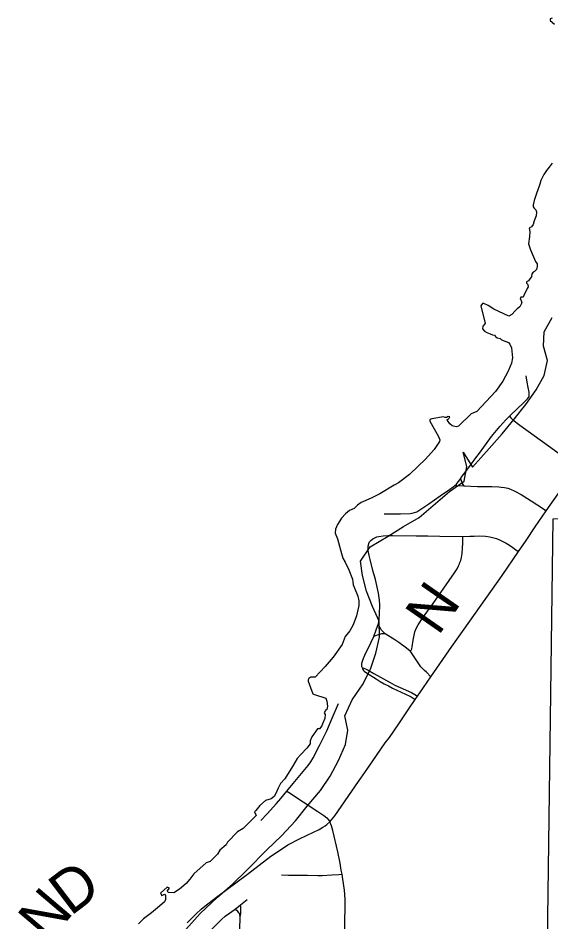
# Model space of a CAD drawing. Extents: x 0 to 34, y 0 to 22.
# Drawn here: x 5.455 to 5.807, y 19.163 to 19.76 of the extents above; entities that cross this region are included whole.
import ezdxf

# ---------------------------------------------------------------- set-up
doc = ezdxf.new("R2010")
doc.units = 0
for name, color, linetype in [('GM_X_Corporation', 7, 'Continuous'), ('GM_X_County_Road', 7, 'Continuous'), ('GM_X_County_Road_Text', 7, 'Continuous'), ('GM_X_Major_Lake', 7, 'Continuous'), ('GM_X_Township_Road', 7, 'Continuous'), ('GM_X_Township_Road_Text', 7, 'Continuous')]:
    doc.layers.add(name, color=color, linetype=linetype)

msp = doc.modelspace()

# ---------------------------------------------------------------- linework, layer by layer
at = {"layer": 'GM_X_Corporation'}
for points in [[(5.80806, 19.75994), (5.80694, 19.75933), (5.80685, 19.75833), (5.8098, 19.75598)], [(5.80806, 19.75994), (5.80694, 19.75933), (5.80685, 19.75833), (5.8098, 19.75598)], [(5.80824, 19.66409), (5.80611, 19.6614), (5.80442, 19.65931), (5.80259, 19.65649), (5.80077, 19.65254), (5.80011, 19.65015), (5.79768, 19.64341), (5.79625, 19.63946), (5.79555, 19.63655), (5.79551, 19.63529), (5.79633, 19.63425), (5.79746, 19.63333), (5.7979, 19.63186), (5.79751, 19.62934), (5.79638, 19.6259), (5.79551, 19.62351), (5.79451, 19.62212), (5.79306, 19.62105), (5.79347, 19.61882), (5.79312, 19.61561), (5.79255, 19.61083), (5.79394, 19.60683), (5.79725, 19.59914), (5.79833, 19.59766), (5.79833, 19.5958), (5.79781, 19.59388), (5.79655, 19.59254), (5.79551, 19.59206), (5.79468, 19.59089), (5.79451, 19.58906), (5.79342, 19.58758), (5.79251, 19.58645), (5.79125, 19.58572), (5.79125, 19.58476), (5.79203, 19.58398), (5.79221, 19.58246), (5.79168, 19.58128), (5.78943, 19.57659), (5.7889, 19.57563), (5.78751, 19.57563), (5.78699, 19.57416), (5.7876, 19.57346), (5.78812, 19.57173), (5.78673, 19.56921), (5.78508, 19.5679), (5.78378, 19.5666), (5.78152, 19.56408), (5.77952, 19.56295), (5.76953, 19.56773), (5.76588, 19.56999), (5.76301, 19.57138), (5.76205, 19.57138), (5.7611, 19.5699), (5.76396, 19.55826), (5.7624, 19.55634), (5.76223, 19.55469), (5.76336, 19.55304), (5.7651, 19.55218), (5.76709, 19.55139), (5.76875, 19.55078), (5.76996, 19.55035), (5.77066, 19.54966), (5.77178, 19.5487), (5.7737, 19.54835), (5.77448, 19.54757), (5.77578, 19.54696), (5.77926, 19.54566), (5.7803, 19.54453), (5.78134, 19.54218), (5.78187, 19.5354), (5.78126, 19.53193), (5.77917, 19.52663), (5.77561, 19.52002), (5.77066, 19.51316), (5.7584, 19.50004), (5.75473, 19.49846), (5.74624, 19.49039), (5.74467, 19.48987), (5.74215, 19.49057), (5.74059, 19.49187), (5.73894, 19.49404), (5.73859, 19.49456), (5.73946, 19.49491), (5.74016, 19.49552), (5.74059, 19.49639), (5.73946, 19.49674), (5.73825, 19.49613), (5.73738, 19.49613), (5.73633, 19.49656), (5.7286, 19.49517), (5.72738, 19.49465), (5.7273, 19.49361), (5.73312, 19.48353), (5.73399, 19.48127), (5.73364, 19.48014), (5.73025, 19.47493), (5.72443, 19.4685), (5.71965, 19.46389), (5.71391, 19.45833), (5.7067, 19.45286), (5.70375, 19.45129), (5.69428, 19.44573), (5.68846, 19.44277), (5.68202, 19.43991), (5.6795, 19.43808), (5.67742, 19.43591), (5.6742, 19.43469), (5.67151, 19.43243), (5.66899, 19.42965), (5.6663, 19.4254), (5.66499, 19.42227), (5.66482, 19.41966), (5.66621, 19.41584), (5.6689, 19.40628), (5.66977, 19.40315), (5.67134, 19.40046), (5.67377, 19.39533), (5.6762, 19.38916), (5.67639, 19.38751), (5.67677, 19.3856), (5.67742, 19.38386), (5.67985, 19.37813), (5.68046, 19.37491), (5.68046, 19.37187), (5.6789, 19.36492), (5.67672, 19.3591), (5.67447, 19.35501), (5.67134, 19.35145), (5.66934, 19.34598), (5.66334, 19.33772), (5.65822, 19.33155), (5.65144, 19.3246), (5.65048, 19.32451), (5.64866, 19.32451), (5.64744, 19.32356), (5.64692, 19.32277), (5.64692, 19.32182), (5.65005, 19.31348), (5.651, 19.31295), (5.65865, 19.3107), (5.65926, 19.30861), (5.65961, 19.30531), (5.65926, 19.30314), (5.65839, 19.30253), (5.65752, 19.30105), (5.65822, 19.29983), (5.65787, 19.29723), (5.65639, 19.29366), (5.65604, 19.29227), (5.65431, 19.29045), (5.65317, 19.29045), (5.64937, 19.28502), (5.64831, 19.28237), (5.64822, 19.28046), (5.64605, 19.2775), (5.64205, 19.27341), (5.63971, 19.27073), (5.63664, 19.26549), (5.63154, 19.25743), (5.62867, 19.25422), (5.62711, 19.25109), (5.62528, 19.24726), (5.62441, 19.2457), (5.62242, 19.24422), (5.61877, 19.24301), (5.615, 19.23978), (5.61242, 19.23649), (5.61147, 19.23553), (5.6126, 19.23319), (5.60391, 19.22459), (5.60017, 19.22232), (5.59365, 19.21546), (5.5927, 19.21372), (5.58861, 19.21016), (5.58696, 19.20755), (5.58227, 19.20269), (5.57949, 19.20191), (5.57141, 19.1946), (5.56871, 19.19104), (5.56628, 19.18826), (5.56185, 19.18453), (5.55814, 19.1821), (5.55455, 19.18227), (5.55368, 19.18322), (5.55525, 19.18505), (5.55385, 19.18574), (5.54934, 19.18175), (5.55012, 19.18027), (5.55194, 19.18122), (5.55255, 19.18027), (5.55255, 19.17758), (5.55203, 19.1761), (5.54873, 19.17323), (5.54334, 19.16871), (5.53804, 19.16489), (5.53491, 19.1615)], [(5.80824, 19.66409), (5.80611, 19.6614), (5.80442, 19.65931), (5.80259, 19.65649), (5.80077, 19.65254), (5.80011, 19.65015), (5.79768, 19.64341), (5.79625, 19.63946), (5.79555, 19.63655), (5.79551, 19.63529), (5.79633, 19.63425), (5.79746, 19.63333), (5.7979, 19.63186), (5.79751, 19.62934), (5.79638, 19.6259), (5.79551, 19.62351), (5.79451, 19.62212), (5.79306, 19.62105), (5.79347, 19.61882), (5.79312, 19.61561), (5.79255, 19.61083), (5.79394, 19.60683), (5.79725, 19.59914), (5.79833, 19.59766), (5.79833, 19.5958), (5.79781, 19.59388), (5.79655, 19.59254), (5.79551, 19.59206), (5.79468, 19.59089), (5.79451, 19.58906), (5.79342, 19.58758), (5.79251, 19.58645), (5.79125, 19.58572), (5.79125, 19.58476), (5.79203, 19.58398), (5.79221, 19.58246), (5.79168, 19.58128), (5.78943, 19.57659), (5.7889, 19.57563), (5.78751, 19.57563), (5.78699, 19.57416), (5.7876, 19.57346), (5.78812, 19.57173), (5.78673, 19.56921), (5.78508, 19.5679), (5.78378, 19.5666), (5.78152, 19.56408), (5.77952, 19.56295), (5.76953, 19.56773), (5.76588, 19.56999), (5.76301, 19.57138), (5.76205, 19.57138), (5.7611, 19.5699), (5.76396, 19.55826), (5.7624, 19.55634), (5.76223, 19.55469), (5.76336, 19.55304), (5.7651, 19.55218), (5.76709, 19.55139), (5.76875, 19.55078), (5.76996, 19.55035), (5.77066, 19.54966), (5.77178, 19.5487), (5.7737, 19.54835), (5.77448, 19.54757), (5.77578, 19.54696), (5.77926, 19.54566), (5.7803, 19.54453), (5.78134, 19.54218), (5.78187, 19.5354), (5.78126, 19.53193), (5.77917, 19.52663), (5.77561, 19.52002), (5.77066, 19.51316), (5.7584, 19.50004), (5.75473, 19.49846), (5.74624, 19.49039), (5.74467, 19.48987), (5.74215, 19.49057), (5.74059, 19.49187), (5.73894, 19.49404), (5.73859, 19.49456), (5.73946, 19.49491), (5.74016, 19.49552), (5.74059, 19.49639), (5.73946, 19.49674), (5.73825, 19.49613), (5.73738, 19.49613), (5.73633, 19.49656), (5.7286, 19.49517), (5.72738, 19.49465), (5.7273, 19.49361), (5.73312, 19.48353), (5.73399, 19.48127), (5.73364, 19.48014), (5.73025, 19.47493), (5.72443, 19.4685), (5.71965, 19.46389), (5.71391, 19.45833), (5.7067, 19.45286), (5.70375, 19.45129), (5.69428, 19.44573), (5.68846, 19.44277), (5.68202, 19.43991), (5.6795, 19.43808), (5.67742, 19.43591), (5.6742, 19.43469), (5.67151, 19.43243), (5.66899, 19.42965), (5.6663, 19.4254), (5.66499, 19.42227), (5.66482, 19.41966), (5.66621, 19.41584), (5.6689, 19.40628), (5.66977, 19.40315), (5.67134, 19.40046), (5.67377, 19.39533), (5.6762, 19.38916), (5.67639, 19.38751), (5.67677, 19.3856), (5.67742, 19.38386), (5.67985, 19.37813), (5.68046, 19.37491), (5.68046, 19.37187), (5.6789, 19.36492), (5.67672, 19.3591), (5.67447, 19.35501), (5.67134, 19.35145), (5.66934, 19.34598), (5.66334, 19.33772), (5.65822, 19.33155), (5.65144, 19.3246), (5.65048, 19.32451), (5.64866, 19.32451), (5.64744, 19.32356), (5.64692, 19.32277), (5.64692, 19.32182), (5.65005, 19.31348), (5.651, 19.31295), (5.65865, 19.3107), (5.65926, 19.30861), (5.65961, 19.30531), (5.65926, 19.30314), (5.65839, 19.30253), (5.65752, 19.30105), (5.65822, 19.29983), (5.65787, 19.29723), (5.65639, 19.29366), (5.65604, 19.29227), (5.65431, 19.29045), (5.65317, 19.29045), (5.64937, 19.28502), (5.64831, 19.28237), (5.64822, 19.28046), (5.64605, 19.2775), (5.64205, 19.27341), (5.63971, 19.27073), (5.63664, 19.26549), (5.63154, 19.25743), (5.62867, 19.25422), (5.62711, 19.25109), (5.62528, 19.24726), (5.62441, 19.2457), (5.62242, 19.24422), (5.61877, 19.24301), (5.615, 19.23978), (5.61242, 19.23649), (5.61147, 19.23553), (5.6126, 19.23319), (5.60391, 19.22459), (5.60017, 19.22232), (5.59365, 19.21546), (5.5927, 19.21372), (5.58861, 19.21016), (5.58696, 19.20755), (5.58227, 19.20269), (5.57949, 19.20191), (5.57141, 19.1946), (5.56871, 19.19104), (5.56628, 19.18826), (5.56185, 19.18453), (5.55814, 19.1821), (5.55455, 19.18227), (5.55368, 19.18322), (5.55525, 19.18505), (5.55385, 19.18574), (5.54934, 19.18175), (5.55012, 19.18027), (5.55194, 19.18122), (5.55255, 19.18027), (5.55255, 19.17758), (5.55203, 19.1761), (5.54873, 19.17323), (5.54334, 19.16871), (5.53804, 19.16489), (5.53491, 19.1615)]]:
    msp.add_lwpolyline(points, dxfattribs=at)
msp.add_lwpolyline([(5.8937, 19.43184), (5.90965, 18.93457), (5.80232, 18.93473), (5.80877, 19.4291)], close=True, dxfattribs=at)
at = {"layer": 'GM_X_County_Road'}
msp.add_line((5.80427, 19.43443), (5.82491, 19.46387), dxfattribs=at)
for points in [[(5.78585, 19.40746), (5.79089, 19.41485), (5.7969, 19.42392), (5.80427, 19.43443)], [(5.7279, 19.32479), (5.74185, 19.34475), (5.75002, 19.35622), (5.77514, 19.39177), (5.78585, 19.40746)], [(5.71761, 19.3097), (5.71922, 19.31202), (5.72073, 19.31421), (5.7279, 19.32479)], [(5.66128, 19.22885), (5.66448, 19.23295), (5.68022, 19.25565), (5.68642, 19.26449), (5.69787, 19.28103), (5.70065, 19.28471), (5.70676, 19.29366), (5.71388, 19.30432), (5.71761, 19.3097)], [(5.66932, 19.19432), (5.66882, 19.19701), (5.6681, 19.20158), (5.66655, 19.20915), (5.66319, 19.2233), (5.66232, 19.22628), (5.66128, 19.22885)], [(5.67014, 19.10206), (5.67014, 19.10434), (5.67013, 19.11432), (5.67096, 19.15158), (5.67146, 19.17329), (5.67138, 19.17787), (5.67097, 19.18372), (5.66994, 19.19099), (5.66932, 19.19432)]]:
    msp.add_lwpolyline(points, dxfattribs=at)
at = {"layer": 'GM_X_Major_Lake'}
msp.add_lwpolyline([(5.56242, 19.15366), (5.57552, 19.16848), (5.5869, 19.17912), (5.59695, 19.18767), (5.60663, 19.19717), (5.61953, 19.21046), (5.6294, 19.21977), (5.6385, 19.22965), (5.64628, 19.23934), (5.65501, 19.2496), (5.66146, 19.2591), (5.66696, 19.26954), (5.67151, 19.27999), (5.67322, 19.28949), (5.67113, 19.29899), (5.67606, 19.30962), (5.68327, 19.32007), (5.68839, 19.33052), (5.69162, 19.3404), (5.69408, 19.35085), (5.69389, 19.36148), (5.68953, 19.37117), (5.68554, 19.38143), (5.68288, 19.39169), (5.68155, 19.40118), (5.68781, 19.41068), (5.69977, 19.41771), (5.70982, 19.42398), (5.72026, 19.43007), (5.74037, 19.44717), (5.75004, 19.45401), (5.75175, 19.4637), (5.74928, 19.47319), (5.75555, 19.46332), (5.76655, 19.47548), (5.77509, 19.48517), (5.78305, 19.49486), (5.79083, 19.50474), (5.79766, 19.51424), (5.80297, 19.52374), (5.80506, 19.53362), (5.8024, 19.54312), (5.80278, 19.55262), (5.80809, 19.56212)], dxfattribs=at)
at = {"layer": 'GM_X_Township_Road'}
for p, q in [((5.59859, 19.17124), (5.60217, 19.17405)), ((5.60217, 19.17405), (5.60662, 19.17754))]:
    msp.add_line(p, q, dxfattribs=at)
for points in [[(5.77994, 19.49685), (5.78089, 19.49779), (5.78906, 19.50546), (5.79131, 19.50774), (5.79196, 19.50847), (5.79238, 19.50908), (5.79269, 19.50957), (5.79287, 19.51017), (5.79298, 19.5108), (5.79303, 19.51145), (5.79301, 19.51195), (5.7929, 19.51273), (5.79233, 19.51587), (5.79162, 19.51947), (5.79097, 19.52361)], [(5.74758, 19.45551), (5.74879, 19.45729), (5.74957, 19.45841), (5.75038, 19.45951), (5.75477, 19.46544), (5.75772, 19.46949), (5.76007, 19.47257), (5.76805, 19.48343), (5.77354, 19.49015), (5.77757, 19.49449), (5.77994, 19.49685)], [(5.77994, 19.49685), (5.78085, 19.49581), (5.78223, 19.49447), (5.78685, 19.49094), (5.81526, 19.47053), (5.82278, 19.46533), (5.82491, 19.46387)], [(5.74391, 19.45108), (5.74486, 19.45196), (5.74544, 19.45266), (5.74709, 19.45478), (5.74758, 19.45551)], [(5.74758, 19.45551), (5.74795, 19.45435), (5.74837, 19.45321), (5.74873, 19.45247), (5.74914, 19.45177), (5.74989, 19.45086)], [(5.69719, 19.4325), (5.70178, 19.43243), (5.70799, 19.43235), (5.71423, 19.43253), (5.71576, 19.43277), (5.71724, 19.43319), (5.71867, 19.43381), (5.72003, 19.43458), (5.72657, 19.43904), (5.73421, 19.44425), (5.74032, 19.44856), (5.74278, 19.45023), (5.74391, 19.45108)], [(5.74391, 19.45108), (5.74516, 19.45104), (5.74989, 19.45086)], [(5.74989, 19.45086), (5.75885, 19.45051), (5.76822, 19.45048), (5.77293, 19.45027), (5.77449, 19.45013), (5.77663, 19.44986), (5.77888, 19.4493), (5.78057, 19.44876), (5.78346, 19.4475), (5.7876, 19.44523), (5.79423, 19.44111), (5.80239, 19.43569), (5.80427, 19.43443)], [(5.69342, 19.35996), (5.69365, 19.36137), (5.6939, 19.36302), (5.69408, 19.3661), (5.69434, 19.37227), (5.69413, 19.37536), (5.69336, 19.37993), (5.69132, 19.38898), (5.68974, 19.39494), (5.68789, 19.40233), (5.68731, 19.40483), (5.68688, 19.40699), (5.68663, 19.40833), (5.68651, 19.40948), (5.68655, 19.41043), (5.68662, 19.41105), (5.68673, 19.41182), (5.68709, 19.41292), (5.68749, 19.41383), (5.6879, 19.41434), (5.68841, 19.41489)], [(5.68841, 19.41489), (5.68967, 19.41591), (5.69105, 19.41663), (5.69237, 19.41715), (5.69369, 19.41751), (5.69655, 19.41798), (5.69959, 19.41819), (5.7027, 19.4182), (5.7183, 19.41792), (5.72609, 19.41784), (5.7339, 19.41769), (5.74884, 19.41739), (5.74916, 19.4174)], [(5.71453, 19.34136), (5.71499, 19.34224), (5.71541, 19.34333), (5.71568, 19.34465), (5.71635, 19.34887), (5.71697, 19.35216), (5.71745, 19.35452), (5.71828, 19.35676), (5.71953, 19.35901), (5.72246, 19.36345), (5.7295, 19.37327), (5.74012, 19.38827), (5.74357, 19.39345), (5.74529, 19.39616), (5.74633, 19.39805), (5.74686, 19.3993), (5.74722, 19.40019), (5.74774, 19.40165), (5.74821, 19.40348), (5.74869, 19.40615), (5.749, 19.4097), (5.74914, 19.4131), (5.74916, 19.41602), (5.74916, 19.4174)], [(5.74916, 19.4174), (5.75378, 19.41764), (5.75666, 19.41775), (5.76, 19.41786), (5.76416, 19.41757), (5.76702, 19.41717), (5.76881, 19.41684), (5.77042, 19.41644), (5.77144, 19.41611), (5.77371, 19.41508), (5.77594, 19.41399), (5.77777, 19.41304), (5.78006, 19.41163), (5.78215, 19.41024), (5.78417, 19.40872), (5.78585, 19.40746)], [(5.69033, 19.35143), (5.69195, 19.35567), (5.69342, 19.35996)], [(5.69773, 19.35304), (5.69653, 19.35438), (5.69549, 19.35555), (5.69496, 19.35635), (5.69452, 19.35705), (5.69395, 19.35829), (5.69369, 19.35896), (5.69342, 19.35996)], [(5.69773, 19.35304), (5.6967, 19.35314), (5.69539, 19.35304), (5.69409, 19.35275), (5.6925, 19.35224), (5.69033, 19.35143)], [(5.71453, 19.34136), (5.71422, 19.3417), (5.71183, 19.34368), (5.70675, 19.34746), (5.70413, 19.34921), (5.69773, 19.35304)], [(5.68258, 19.33088), (5.68242, 19.33164), (5.68239, 19.3324), (5.68249, 19.33372), (5.68286, 19.33518), (5.68328, 19.33646), (5.68437, 19.33909), (5.68843, 19.34729), (5.69033, 19.35143)], [(5.7279, 19.32479), (5.72513, 19.32771), (5.72383, 19.32896), (5.72231, 19.33048), (5.72146, 19.33142), (5.71955, 19.33399), (5.71618, 19.33936), (5.71525, 19.34058), (5.71453, 19.34136)], [(5.68258, 19.33088), (5.68304, 19.32962), (5.68345, 19.32896), (5.68395, 19.32841), (5.68546, 19.32728), (5.69179, 19.32341), (5.69449, 19.32169), (5.69717, 19.32011), (5.69991, 19.31869), (5.70275, 19.31731), (5.71407, 19.31195), (5.71491, 19.31149), (5.71571, 19.31097), (5.71761, 19.3097)], [(5.68258, 19.33088), (5.68377, 19.33054), (5.68491, 19.33006), (5.68667, 19.32906), (5.69032, 19.32695), (5.70101, 19.32096), (5.7043, 19.31927), (5.70774, 19.31767), (5.71522, 19.31442), (5.71637, 19.31379), (5.71743, 19.31313), (5.71922, 19.31202)], [(5.63284, 19.24925), (5.63711, 19.25435), (5.64687, 19.26606), (5.64862, 19.26853), (5.65017, 19.27116), (5.65438, 19.27936), (5.65918, 19.28897), (5.66284, 19.29748), (5.66693, 19.30715)], [(5.61559, 19.22982), (5.61992, 19.23416), (5.62592, 19.241), (5.62877, 19.24439), (5.63284, 19.24925)], [(5.63284, 19.24925), (5.63391, 19.24855), (5.65335, 19.2358), (5.6572, 19.23318), (5.65917, 19.23162), (5.66041, 19.23017), (5.66128, 19.22885)], [(5.56688, 19.16215), (5.57259, 19.16793), (5.57637, 19.17149), (5.58061, 19.17467), (5.58636, 19.17913), (5.60686, 19.19434), (5.62229, 19.20622), (5.62789, 19.21008), (5.63348, 19.21364), (5.64112, 19.21765), (5.65035, 19.22204), (5.6542, 19.22388), (5.65669, 19.22537), (5.65813, 19.22632), (5.65925, 19.22711), (5.66128, 19.22885)], [(5.6293, 19.19391), (5.63395, 19.19379), (5.63887, 19.19373), (5.6464, 19.19359), (5.65322, 19.19341), (5.65626, 19.19344), (5.66247, 19.19401), (5.66718, 19.19422), (5.66932, 19.19432)], [(5.60197, 19.16622), (5.60223, 19.16718), (5.60233, 19.16817), (5.60235, 19.16942), (5.60242, 19.17241), (5.60238, 19.17322), (5.6023, 19.17364), (5.60217, 19.17405)], [(5.57667, 19.1516), (5.5832, 19.15807), (5.58962, 19.16439), (5.59217, 19.16662), (5.59859, 19.17124)], [(5.60197, 19.16622), (5.60182, 19.16743), (5.60168, 19.16811), (5.60134, 19.16867), (5.60051, 19.16959), (5.59859, 19.17124)], [(5.60126, 19.13513), (5.60115, 19.13906), (5.60115, 19.14304), (5.60141, 19.15045), (5.60198, 19.16422), (5.60197, 19.16622)]]:
    msp.add_lwpolyline(points, dxfattribs=at)

# ---------------------------------------------------------------- texts
at = {"layer": 'GM_X_County_Road_Text'}
msp.add_text('N', height=0.02841, rotation=55.24064, dxfattribs=at).set_placement((5.73286, 19.35123))
at = {"layer": 'GM_X_Township_Road_Text'}
for s, rotation, p in [('D', 37.28953, (5.48987, 19.16624)), ('N', 49.66502, (5.47486, 19.1483))]:
    msp.add_text(s, height=0.02841, rotation=rotation, dxfattribs=at).set_placement(p)

doc.saveas('drawing.dxf')
